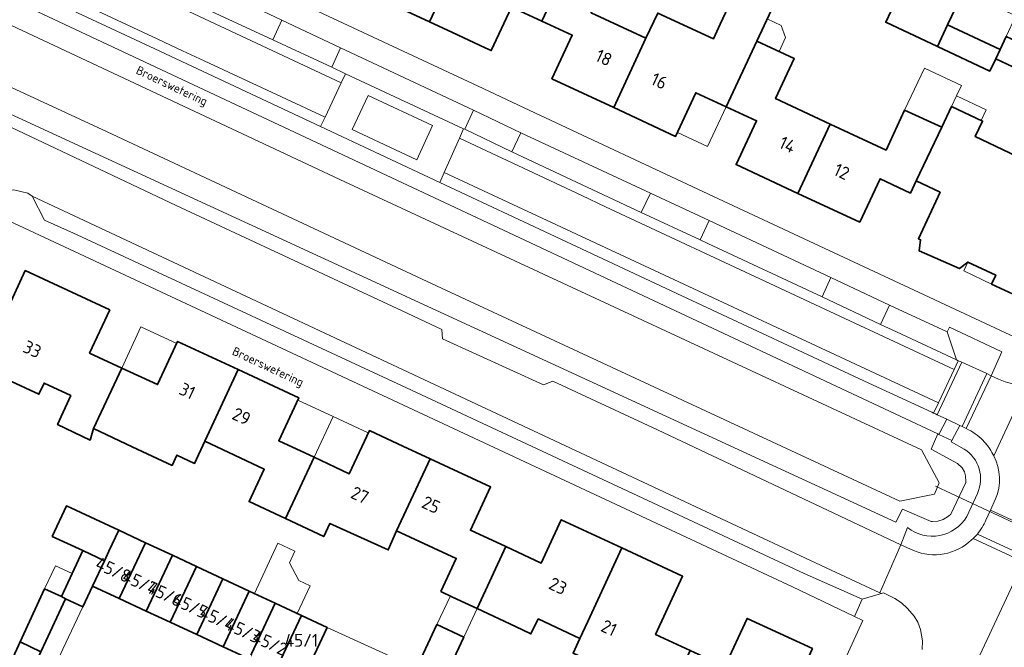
# Model space of a CAD drawing. Header units: metres. Extents: x 149984 to 156489, y 469398 to 478068.
# Tile 549 of 656: x 154127 to 154230, y 473879 to 473945. Entities that reach past the tile are written whole.
import ezdxf
from ezdxf.enums import TextEntityAlignment as Align

# ---------------------------------------------------------------- set-up
doc = ezdxf.new("R2010")
doc.units = ezdxf.units.M
doc.header["$LTSCALE"] = 0.75
for name, color, linetype, lineweight in [('B-WE-GR-BEPLANTING_CULTUUR_HEESTERS-GV', 252, 'Continuous', 18), ('B-WE-KW-KUNSTWERK_DUIKER-G', 6, 'Continuous', 18), ('B-WE-OG-BEBOUWING-GV', 6, 'Continuous', 35), ('B-WE-OG-BEBOUWING-T18', 1, 'Continuous', 18), ('B-WE-OG-BEBOUWING_LUIFEL-GV', 6, 'Continuous', 18), ('B-WE-OG-BEBOUWING_OVERBOUWING-GV', 6, 'Continuous', 18), ('B-WE-OG-TERREIN_BEGROEID-GV', 252, 'Continuous', 18), ('B-WE-OG-TERREIN_ERF-GV', 252, 'Continuous', 18), ('B-WE-OG-TERREIN_OEVER-GV', 252, 'Continuous', 18), ('B-WE-OG-TOPOGRAFIE-T18', 7, 'Continuous', 18), ('B-WE-OG-WATER-GV', 252, 'Continuous', 18), ('B-WE-VH-OPENVERHARDING_BETONSTRAATSTEEN-GV', 252, 'Continuous', 18), ('B-WE-VH-OPENVERHARDING_STRAATBAKSTEEN-GV', 252, 'Continuous', 18), ('B-WE-VH-OPENVERHARDING_TEGEL-GV', 252, 'Continuous', 18)]:
    doc.layers.add(name, color=color, linetype=linetype, lineweight=lineweight)
doc.styles.add('NLCS-ISO-M500-T18', font='NLCS-ISO.ttf', dxfattribs={"height": 0.9})
doc.styles.add('NLCS-ISO-M750-T18', font='NLCS-ISO.ttf', dxfattribs={"height": 1.35})

msp = doc.modelspace()

# ---------------------------------------------------------------- linework, layer by layer
at = {"layer": 'B-WE-GR-BEPLANTING_CULTUUR_HEESTERS-GV', "flags": 128}
msp.add_lwpolyline([(154223.895, 473911.855), (154224.848, 473908.911), (154225.05, 473908.825), (154225.244, 473908.743), (154225.437, 473908.661), (154228.048, 473907.487), (154228.481, 473907.254), (154229.611, 473909.742), (154224.112, 473912.33)], close=True, dxfattribs=at)
at = {"layer": 'B-WE-KW-KUNSTWERK_DUIKER-G', "flags": 128}
msp.add_lwpolyline([(154239.091, 473888.005), (154222.668, 473895.663)], dxfattribs=at)
at = {"layer": 'B-WE-OG-BEBOUWING-GV', "flags": 128}
for points in [[(154169.623, 473944.345), (154173.535, 473952.679), (154174.308, 473954.326), (154174.659, 473955.072), (154168.896, 473957.779), (154169.219, 473958.473), (154165.303, 473960.297), (154162.09, 473953.4), (154165.259, 473951.913), (154163.141, 473947.364)], [(154181.409, 473944.409), (154184.619, 473951.302), (154180.793, 473953.083), (154178.822, 473948.85), (154175.455, 473950.431), (154175.973, 473951.535), (154173.535, 473952.679), (154169.623, 473944.345), (154172.056, 473943.212), (154175.472, 473941.622), (154176.107, 473941.326), (154178.23, 473945.884)], [(154184.619, 473951.302), (154181.409, 473944.409), (154184.589, 473942.934), (154182.462, 473938.367), (154188.94, 473935.351), (154192.319, 473942.608), (154186.569, 473945.286), (154188.524, 473949.483)], [(154188.94, 473935.351), (154195.418, 473932.334), (154197.545, 473936.901), (154200.725, 473935.437), (154203.926, 473942.311), (154207.007, 473948.928), (154205.979, 473949.407), (154204.71, 473949.998), (154204.977, 473950.571), (154203.453, 473951.281), (154203.234, 473950.81), (154200.106, 473944.09), (154199.387, 473942.545), (154193.554, 473945.26), (154192.319, 473942.608)], [(154218.513, 473946.567), (154218.004, 473945.489), (154217.441, 473944.296), (154222.865, 473941.738), (154223.936, 473944.009), (154225.602, 473947.541), (154220.179, 473950.099), (154219.111, 473947.836)], [(154223.936, 473944.009), (154222.865, 473941.738), (154228.355, 473939.148), (154228.979, 473940.471), (154229.427, 473941.42)], [(154234.907, 473937.674), (154236.008, 473940.007), (154230.08, 473942.804), (154229.427, 473941.42), (154228.979, 473940.471)], [(154203.926, 473942.311), (154200.725, 473935.437), (154203.904, 473933.973), (154201.765, 473929.379), (154208.242, 473926.363), (154211.622, 473933.62), (154205.901, 473936.284), (154207.856, 473940.481)], [(154232.162, 473915.158), (154240.755, 473933.312), (154240.018, 473933.661), (154234.817, 473936.122), (154231.872, 473929.915), (154226.828, 473932.305), (154227.599, 473933.933), (154224.346, 473935.475), (154223.309, 473933.285), (154220.647, 473927.666), (154223.144, 473926.483), (154220.864, 473921.611), (154221.096, 473921.502), (154220.96, 473920.333), (154225.166, 473918.479), (154226.064, 473919.164), (154228.981, 473917.791), (154228.543, 473916.861)], [(154220.647, 473927.666), (154223.309, 473933.285), (154219.429, 473935.091), (154217.475, 473930.894), (154211.622, 473933.62), (154208.242, 473926.363), (154214.721, 473923.346), (154216.853, 473927.89), (154220.038, 473926.382)], [(154134.435, 473901.714), (154137.383, 473908.056), (154134.019, 473909.619), (154136.125, 473914.15), (154127.281, 473918.262), (154125.015, 473913.386), (154124.017, 473913.849), (154123.371, 473912.387), (154123.771, 473912.202), (154122.011, 473908.398), (154128.698, 473905.305), (154129.239, 473906.474), (154132.049, 473905.174), (154130.668, 473902.132), (154134.06, 473900.51)], [(154149.586, 473907.893), (154143.239, 473910.844), (154141.132, 473906.313), (154137.383, 473908.056), (154134.435, 473901.714), (154138.487, 473899.812), (154142.667, 473897.852), (154143.167, 473898.927), (154145.019, 473898.066), (154146.093, 473900.378)], [(154146.093, 473900.378), (154152.322, 473897.45), (154150.735, 473894.066), (154154.533, 473892.285), (154157.533, 473898.7), (154153.836, 473900.429), (154155.934, 473904.942), (154149.586, 473907.893)], [(154154.533, 473892.285), (154158.56, 473890.396), (154159.208, 473891.777), (154165.313, 473888.996), (154166.18, 473890.998), (154169.689, 473898.548), (154166.857, 473899.865), (154164.015, 473901.186), (154163.337, 473901.501), (154161.231, 473896.97), (154157.533, 473898.7)], [(154177.635, 473889.339), (154173.931, 473891.055), (154176.042, 473895.595), (154169.689, 473898.548), (154166.18, 473890.998), (154172.447, 473888.097), (154170.826, 473884.641), (154172.062, 473884.061), (154174.631, 473882.856)], [(154135.581, 473887.866), (154136.041, 473888.853), (154137.069, 473891.058), (154131.591, 473893.612), (154130.104, 473890.419), (154133.306, 473888.926)], [(154189.802, 473889.199), (154183.445, 473892.153), (154181.339, 473887.623), (154177.635, 473889.339), (154174.631, 473882.856), (154178.66, 473880.966), (154180.262, 473880.189), (154181.031, 473881.769), (154185.394, 473879.714), (154186.229, 473881.511)], [(154134.309, 473885.198), (154137.121, 473883.896), (154139.876, 473889.748), (154137.069, 473891.058), (154136.041, 473888.853), (154135.581, 473887.866)], [(154139.94, 473882.59), (154142.691, 473888.434), (154139.876, 473889.748), (154137.121, 473883.896)], [(154186.229, 473881.511), (154185.394, 473879.714), (154184.674, 473878.185), (154190.946, 473875.232), (154189.773, 473872.716), (154193.505, 473870.99), (154196.959, 473878.459), (154193.334, 473880.136), (154196.159, 473886.244), (154189.802, 473889.199)], [(154134.309, 473885.198), (154135.581, 473887.866), (154133.306, 473888.926), (154131.06, 473884.106), (154131.485, 473883.861), (154133.3, 473883.021)], [(154142.691, 473888.434), (154139.94, 473882.59), (154142.472, 473881.417), (154145.22, 473887.254)], [(154145.247, 473880.132), (154147.992, 473885.96), (154145.22, 473887.254), (154142.472, 473881.417)], [(154147.992, 473885.96), (154145.247, 473880.132), (154148.014, 473878.85), (154150.755, 473884.671)], [(154126.725, 473879.351), (154128.922, 473878.322), (154129.43, 473879.421), (154131.485, 473883.861), (154131.06, 473884.106), (154129.306, 473884.921)], [(154148.014, 473878.85), (154150.741, 473877.587), (154153.478, 473883.4), (154150.755, 473884.671)], [(154153.498, 473876.31), (154156.231, 473882.115), (154153.478, 473883.4), (154150.741, 473877.587)], [(154156.231, 473882.115), (154153.498, 473876.31), (154156.179, 473875.068), (154158.908, 473880.866)], [(154171.004, 473875.339), (154171.087, 473875.3), (154173.224, 473879.857), (154170.415, 473881.175), (154168.264, 473876.591)], [(154196.959, 473878.459), (154193.505, 473870.99), (154199.975, 473867.997), (154202.136, 473872.671), (154206.144, 473870.816), (154209.767, 473878.65), (154202.915, 473881.819), (154200.585, 473876.782)], [(154128.922, 473878.322), (154126.725, 473879.351), (154124.138, 473873.769), (154126.338, 473872.739)]]:
    msp.add_lwpolyline(points, close=True, dxfattribs=at)
at = {"layer": 'B-WE-OG-BEBOUWING_LUIFEL-GV', "flags": 128}
for points in [[(154223.936, 473944.009), (154229.427, 473941.42), (154230.08, 473942.804), (154231.093, 473944.95), (154225.602, 473947.541)], [(154206.269, 473941.22), (154206.957, 473942.697), (154206.501, 473943.949), (154205.012, 473944.642), (154203.926, 473942.311)], [(154224.869, 473936.579), (154225.383, 473937.665), (154221.515, 473939.497), (154219.429, 473935.091), (154223.309, 473933.285), (154224.346, 473935.475)], [(154200.725, 473935.437), (154197.545, 473936.901), (154195.612, 473932.751), (154198.785, 473931.273)], [(154224.869, 473936.579), (154224.346, 473935.475), (154227.464, 473933.997), (154227.988, 473935.102)], [(154226.064, 473919.164), (154225.627, 473918.235), (154228.543, 473916.861), (154228.981, 473917.791)], [(154137.383, 473908.056), (154141.132, 473906.313), (154143.142, 473910.636), (154139.393, 473912.379)], [(154159.528, 473902.966), (154155.821, 473904.699), (154153.836, 473900.429), (154157.533, 473898.7)], [(154159.528, 473902.966), (154157.533, 473898.7), (154161.231, 473896.97), (154163.22, 473901.25)], [(154129.306, 473884.921), (154131.06, 473884.106), (154132.183, 473886.516), (154130.43, 473887.333)], [(154174.631, 473882.856), (154171.821, 473884.174), (154170.415, 473881.175), (154173.224, 473879.857)]]:
    msp.add_lwpolyline(points, close=True, dxfattribs=at)
at = {"layer": 'B-WE-OG-BEBOUWING_OVERBOUWING-GV', "flags": 128}
msp.add_lwpolyline([(154155.781, 473882.325), (154157.134, 473885.222), (154155.937, 473885.781), (154154.958, 473887.63), (154155.532, 473888.859), (154153.74, 473889.695), (154151.281, 473884.426), (154153.478, 473883.4)], close=True, dxfattribs=at)
at = {"layer": 'B-WE-OG-TERREIN_BEGROEID-GV', "flags": 128}
msp.add_lwpolyline([(154222.656, 473903.245), (154222.466, 473903.333), (154222.289, 473903.414), (154215.661, 473906.48), (154196.078, 473915.607), (154170.716, 473927.501), (154158.229, 473933.357), (154140.855, 473941.505), (154118.466, 473951.949), (154102.974, 473959.213), (154101.329, 473959.971), (154100.721, 473960.253), (154098.943, 473961.083), (154098.876, 473961.105), (154098.231, 473959.618), (154222.918, 473901.145), (154223.016, 473901.099), (154223.844, 473902.691), (154222.847, 473903.157)], close=True, dxfattribs=at)
for points in [[(154225.679, 473899.566), (154224.305, 473900.327), (154224.382, 473900.472), (154223.016, 473901.099), (154222.918, 473901.145), (154222.198, 473899.566), (154224.97, 473898.042), (154225.466, 473897.589), (154225.7, 473897.164), (154225.822, 473896.76), (154225.829, 473896.145), (154225.824, 473896.067), (154224.258, 473892.753), (154224.027, 473892.526), (154223.464, 473892.189), (154222.891, 473892.011), (154222.309, 473891.963), (154222.212, 473891.967), (154219.192, 473893.276), (154218.516, 473891.893), (154094.383, 473949.122)], [(154092.49, 473948.66), (154120.49, 473935.76), (154143.09, 473925.08), (154167.28, 473913.79), (154170.938, 473912.088), (154170.996, 473911.116), (154181.574, 473906.3), (154182.56, 473906.679), (154193.54, 473901.57), (154219.037, 473889.544), (154219.739, 473891.329)], [(154225.936, 473892.485), (154227.046, 473894.915)]]:
    msp.add_lwpolyline(points, dxfattribs=at)
at = {"layer": 'B-WE-OG-TERREIN_BEGROEID-GV'}
for points in [[(154227.046, 473894.915, 0.3759866), (154225.679, 473899.566)], [(154219.739, 473891.329, 0.4511694), (154225.936, 473892.485)]]:
    msp.add_lwpolyline(points, format="xyb", dxfattribs=at)
at = {"layer": 'B-WE-OG-TERREIN_ERF-GV', "flags": 128}
for points in [[(154240.358, 473949.443), (154239.186, 473946.912), (154233.741, 473949.434), (154233.862, 473949.69), (154227.934, 473952.486), (154226.748, 473949.972), (154224.32, 473951.117), (154225.506, 473953.631), (154222.245, 473955.169), (154216.821, 473957.726), (154211.161, 473960.396), (154207.936, 473953.557), (154213.725, 473950.826), (154213.552, 473950.458), (154219.111, 473947.836), (154220.179, 473950.099), (154225.602, 473947.541), (154223.936, 473944.009), (154229.427, 473941.42), (154230.08, 473942.804), (154236.008, 473940.007), (154236.184, 473940.379), (154241.972, 473937.647), (154246.274, 473946.71)], [(154212.445, 473948.112), (154206.656, 473950.843), (154205.979, 473949.407), (154207.007, 473948.928), (154203.926, 473942.311), (154207.856, 473940.481), (154205.901, 473936.284), (154211.622, 473933.62), (154217.475, 473930.894), (154219.429, 473935.091), (154223.309, 473933.285), (154224.346, 473935.475), (154227.599, 473933.933), (154226.828, 473932.305), (154231.872, 473929.915), (154234.817, 473936.122), (154240.018, 473933.661), (154240.695, 473934.943), (154234.907, 473937.674), (154228.979, 473940.471), (154228.355, 473939.148), (154222.865, 473941.738), (154217.441, 473944.296), (154218.004, 473945.489)]]:
    msp.add_lwpolyline(points, close=True, dxfattribs=at)
for points in [[(154139.171, 473954.21), (154175.263, 473937.358), (154180.164, 473935.039), (154199.39, 473926.028), (154230.44, 473911.52)], [(154186.569, 473945.286), (154192.319, 473942.608), (154193.554, 473945.26), (154199.387, 473942.545), (154200.106, 473944.09), (154203.234, 473950.81)], [(154232.162, 473915.158), (154228.543, 473916.861), (154228.981, 473917.791), (154226.064, 473919.164), (154225.166, 473918.479), (154220.96, 473920.333), (154221.096, 473921.502), (154220.864, 473921.611), (154223.144, 473926.483), (154220.647, 473927.666), (154220.038, 473926.382), (154216.853, 473927.89), (154214.721, 473923.346), (154208.242, 473926.363), (154201.765, 473929.379), (154203.904, 473933.973), (154200.725, 473935.437), (154197.545, 473936.901), (154195.418, 473932.334), (154188.94, 473935.351), (154182.462, 473938.367), (154184.589, 473942.934), (154181.409, 473944.409), (154178.23, 473945.884), (154176.107, 473941.326), (154175.472, 473941.622), (154172.056, 473943.212), (154169.623, 473944.345), (154163.141, 473947.364)], [(154204.91, 473859.44), (154215.05, 473881.6), (154214.173, 473882.018), (154207.67, 473885.12), (154125.04, 473923.73)], [(154125.015, 473913.386), (154127.281, 473918.262), (154136.125, 473914.15), (154134.019, 473909.619), (154137.383, 473908.056), (154141.132, 473906.313), (154143.239, 473910.844), (154149.586, 473907.893), (154155.934, 473904.942), (154153.836, 473900.429), (154157.533, 473898.7), (154161.231, 473896.97), (154163.337, 473901.501), (154164.015, 473901.186), (154166.857, 473899.865), (154169.689, 473898.548), (154176.042, 473895.595), (154173.931, 473891.055), (154177.635, 473889.339), (154181.339, 473887.623), (154183.445, 473892.153), (154189.802, 473889.199), (154196.159, 473886.244), (154193.334, 473880.136), (154196.959, 473878.459)], [(154184.674, 473878.185), (154185.394, 473879.714), (154181.031, 473881.769), (154180.262, 473880.189), (154178.66, 473880.966), (154174.631, 473882.856), (154172.062, 473884.061), (154170.826, 473884.641), (154172.447, 473888.097), (154166.18, 473890.998), (154165.313, 473888.996), (154159.208, 473891.777), (154158.56, 473890.396), (154154.533, 473892.285), (154150.735, 473894.066), (154152.322, 473897.45), (154146.093, 473900.378), (154145.019, 473898.066), (154143.167, 473898.927), (154142.667, 473897.852), (154138.487, 473899.812), (154134.435, 473901.714), (154134.06, 473900.51), (154130.668, 473902.132), (154132.049, 473905.174), (154129.239, 473906.474), (154128.698, 473905.305), (154122.011, 473908.398)], [(154124.138, 473873.769), (154126.725, 473879.351), (154129.306, 473884.921), (154131.06, 473884.106), (154133.306, 473888.926), (154130.104, 473890.419), (154131.591, 473893.612), (154137.069, 473891.058), (154139.876, 473889.748), (154142.691, 473888.434), (154145.22, 473887.254), (154147.992, 473885.96), (154150.755, 473884.671), (154153.478, 473883.4), (154156.231, 473882.115), (154158.908, 473880.866), (154168.264, 473876.591), (154170.415, 473881.175), (154173.224, 473879.857), (154171.087, 473875.3)], [(154200.585, 473876.782), (154202.915, 473881.819), (154209.767, 473878.65)]]:
    msp.add_lwpolyline(points, dxfattribs=at)
at = {"layer": 'B-WE-OG-TERREIN_OEVER-GV', "flags": 128}
for points in [[(154094.383, 473949.122), (154218.516, 473891.893), (154219.192, 473893.276), (154222.212, 473891.967), (154222.309, 473891.963), (154222.891, 473892.011), (154223.464, 473892.189), (154224.027, 473892.526), (154224.258, 473892.753), (154225.824, 473896.067), (154225.829, 473896.145), (154225.822, 473896.76), (154225.7, 473897.164), (154225.466, 473897.589), (154224.97, 473898.042), (154222.198, 473899.566), (154222.918, 473901.145), (154098.231, 473959.618)], [(154096.47, 473957.765), (154160.76, 473927.57), (154221.21, 473899.48), (154223.04, 473896.04), (154222.56, 473894.83), (154218.93, 473894.12), (154169.4, 473917.11), (154135.87, 473932.81), (154093.837, 473952.282)]]:
    msp.add_lwpolyline(points, dxfattribs=at)
at = {"layer": 'B-WE-OG-WATER-GV', "flags": 128}
msp.add_lwpolyline([(154086.67, 473962.2), (154089.251, 473954.271), (154089.46, 473954.31), (154091.949, 473953.157), (154093.837, 473952.282), (154135.87, 473932.81), (154169.4, 473917.11), (154218.93, 473894.12), (154222.56, 473894.83), (154223.04, 473896.04), (154221.21, 473899.48), (154160.76, 473927.57), (154096.47, 473957.765), (154094.57, 473958.658), (154093.16, 473959.32), (154089.243, 473961.058)], close=True, dxfattribs=at)
at = {"layer": 'B-WE-VH-OPENVERHARDING_BETONSTRAATSTEEN-GV', "flags": 128}
for points in [[(154136.656, 473950.408), (154123.582, 473956.498), (154122.223, 473957.132), (154121.996, 473957.163), (154120.455, 473957.941), (154107.13, 473964.232), (154103.966, 473965.576), (154103.497, 473964.606), (154160.395, 473937.945), (154160.847, 473938.903), (154159.395, 473939.582), (154153.223, 473942.44), (154143.933, 473946.784), (154140.326, 473948.579), (154137.894, 473949.758), (154137.76, 473949.894), (154136.958, 473950.267)], [(154143.76, 473941.296), (154141.173, 473942.513), (154101.785, 473960.927), (154101.329, 473959.971), (154102.974, 473959.213), (154118.466, 473951.949), (154140.855, 473941.505), (154158.229, 473933.357), (154158.698, 473934.351), (154146.014, 473940.261)], [(154143.481, 473949.6), (154140.326, 473948.579), (154143.933, 473946.784), (154153.223, 473942.44), (154154.175, 473944.496)], [(154154.175, 473944.496), (154153.223, 473942.44), (154159.395, 473939.582), (154160.31, 473941.611)], [(154160.31, 473941.611), (154159.395, 473939.582), (154160.847, 473938.903), (154173.209, 473933.122), (154173.321, 473933.07), (154174.249, 473935.075)], [(154172.775, 473932.144), (154173.209, 473933.122), (154160.847, 473938.903), (154160.395, 473937.945), (154158.698, 473934.351), (154158.229, 473933.357), (154170.716, 473927.501), (154171.176, 473928.537)], [(154169.934, 473933.476), (154168.305, 473929.875), (154161.521, 473933.036), (154163.215, 473936.624)], [(154178.278, 473930.716), (154179.209, 473932.707), (154174.249, 473935.075), (154173.321, 473933.07)], [(154225.05, 473908.825), (154224.848, 473908.911), (154218.582, 473911.852), (154216.901, 473912.608), (154210.771, 473915.511), (154198.801, 473921.106), (154198.017, 473921.494), (154191.834, 473924.355), (154178.278, 473930.716), (154173.321, 473933.07), (154173.209, 473933.122), (154172.775, 473932.144), (154183.367, 473927.181), (154185.61, 473926.137), (154188.077, 473924.941), (154224.609, 473907.888)], [(154179.209, 473932.707), (154178.278, 473930.716), (154191.834, 473924.355), (154192.791, 473926.373)], [(154222.466, 473903.333), (154222.97, 473904.405), (154171.176, 473928.537), (154170.716, 473927.501), (154196.078, 473915.607), (154215.661, 473906.48), (154222.289, 473903.414)], [(154192.791, 473926.373), (154191.834, 473924.355), (154198.017, 473921.494), (154198.948, 473923.513)], [(154132.03, 473922.32), (154132.26, 473922.23), (154167.74, 473905.72), (154208.89, 473886.53), (154214.977, 473883.827), (154216.775, 473884.364), (154217.011, 473884.435), (154216.838, 473884.514), (154211.21, 473887.11), (154128, 473926.052), (154129.303, 473923.548)], [(154210.771, 473915.511), (154211.689, 473917.532), (154198.948, 473923.513), (154198.017, 473921.494), (154198.801, 473921.106)], [(154211.689, 473917.532), (154210.771, 473915.511), (154216.901, 473912.608), (154217.824, 473914.652)], [(154224.848, 473908.911), (154223.895, 473911.855), (154217.824, 473914.652), (154216.901, 473912.608), (154218.582, 473911.852)], [(154228.048, 473907.487), (154225.437, 473908.661), (154222.847, 473903.157), (154223.844, 473902.691), (154225.217, 473902.048), (154225.439, 473901.932)]]:
    msp.add_lwpolyline(points, close=True, dxfattribs=at)
for points in [[(154229.266, 473906.902), (154228.481, 473907.254), (154225.861, 473901.706)], [(154228.766, 473898.839), (154232.248, 473906.312)], [(154227.047, 473890.642), (154232.121, 473888.305), (154233.346, 473890.898), (154228.441, 473893.174)], [(154228.441, 473893.174), (154227.944, 473892.128)], [(154150.741, 473877.587), (154148.014, 473878.85), (154145.247, 473880.132), (154142.472, 473881.417), (154139.94, 473882.59), (154137.121, 473883.896), (154134.309, 473885.198), (154133.3, 473883.021), (154131.224, 473878.604)], [(154168.264, 473876.591), (154158.908, 473880.866), (154156.179, 473875.068)]]:
    msp.add_lwpolyline(points, dxfattribs=at)
at = {"layer": 'B-WE-VH-OPENVERHARDING_BETONSTRAATSTEEN-GV'}
for points in [[(154232.248, 473906.312, -0.1294196), (154229.266, 473906.902)], [(154225.861, 473901.706, -0.0952991), (154227.645, 473900.468)], [(154227.645, 473900.468, -0.0505309), (154228.352, 473899.589)], [(154228.352, 473899.589, -0.0376402), (154228.766, 473898.839)], [(154227.944, 473892.128, -0.0609611), (154227.047, 473890.642)]]:
    msp.add_lwpolyline(points, format="xyb", dxfattribs=at)
at = {"layer": 'B-WE-VH-OPENVERHARDING_STRAATBAKSTEEN-GV', "flags": 128}
for points in [[(154141.173, 473942.513), (154143.76, 473941.296), (154146.014, 473940.261), (154158.698, 473934.351), (154160.395, 473937.945), (154103.497, 473964.606), (154101.785, 473960.927)], [(154168.305, 473929.875), (154169.934, 473933.476), (154163.215, 473936.624), (154161.521, 473933.036)], [(154216.838, 473884.514), (154219.037, 473889.544), (154193.54, 473901.57), (154182.56, 473906.679), (154181.574, 473906.3), (154170.996, 473911.116), (154170.938, 473912.088), (154167.28, 473913.79), (154143.09, 473925.08), (154120.49, 473935.76), (154120.24, 473935.39), (154116.478, 473927.332), (154121.868, 473925.134), (154122.09, 473925.55), (154122.63, 473925.96), (154123.27, 473926.32), (154124.582, 473926.658), (154126.059, 473926.726), (154127.536, 473926.385), (154128, 473926.052), (154211.21, 473887.11)], [(154188.077, 473924.941), (154185.61, 473926.137), (154183.367, 473927.181), (154172.775, 473932.144), (154171.176, 473928.537), (154222.97, 473904.405), (154224.609, 473907.888)], [(154225.244, 473908.743), (154225.05, 473908.825), (154224.609, 473907.888), (154222.97, 473904.405), (154222.466, 473903.333), (154222.656, 473903.245), (154222.847, 473903.157), (154225.437, 473908.661)], [(154228.481, 473907.254), (154228.048, 473907.487), (154225.439, 473901.932), (154225.861, 473901.706)], [(154232.121, 473888.305), (154227.047, 473890.642), (154226.597, 473890.185), (154231.878, 473887.753)]]:
    msp.add_lwpolyline(points, close=True, dxfattribs=at)
for points in [[(154232.248, 473906.312), (154228.766, 473898.839)], [(154228.964, 473894.334), (154228.441, 473893.174), (154233.346, 473890.898), (154233.643, 473891.472)], [(154189.943, 473827.19), (154187.818, 473822.605), (154189.42, 473821.85), (154190.13, 473821.24), (154190.73, 473820.65), (154191.24, 473820.1), (154191.55, 473819.34), (154191.78, 473818.49), (154191.96, 473817.65), (154191.96, 473816.85), (154191.9, 473815.97), (154191.78, 473815.12), (154171.81, 473772.405), (154176.757, 473770.148), (154177.831, 473772.392), (154187.78, 473793.66), (154217.73, 473857.79), (154224.41, 473871.92), (154224.74, 473872.51), (154231.878, 473887.753), (154226.597, 473890.185), (154226.433, 473890.043)], [(154220.358, 473888.928), (154219.037, 473889.544), (154216.838, 473884.514), (154217.011, 473884.435), (154217.208, 473884.494), (154218.406, 473883.902), (154219.091, 473883.461), (154219.73, 473882.84), (154220.42, 473882.05), (154220.8, 473881.43), (154221.08, 473880.64), (154221.3, 473879.48), (154221.26, 473878.55)]]:
    msp.add_lwpolyline(points, dxfattribs=at)
at = {"layer": 'B-WE-VH-OPENVERHARDING_STRAATBAKSTEEN-GV'}
for points in [[(154228.766, 473898.839, -0.2233151), (154228.964, 473894.334)], [(154226.433, 473890.043, -0.2981248), (154220.358, 473888.928)]]:
    msp.add_lwpolyline(points, format="xyb", dxfattribs=at)
at = {"layer": 'B-WE-VH-OPENVERHARDING_TEGEL-GV', "flags": 128}
for points in [[(154236.786, 473908.73), (154235.822, 473909.348), (154235.042, 473909.666), (154230.44, 473911.52), (154199.39, 473926.028), (154180.164, 473935.039), (154175.263, 473937.358), (154139.171, 473954.21), (154138.886, 473954.343), (154138.069, 473952.593), (154143.661, 473949.97), (154143.481, 473949.6), (154154.175, 473944.496), (154160.31, 473941.611), (154174.249, 473935.075), (154179.209, 473932.707), (154192.791, 473926.373), (154198.948, 473923.513), (154211.689, 473917.532), (154217.824, 473914.652), (154223.895, 473911.855), (154224.112, 473912.33), (154229.611, 473909.742), (154228.481, 473907.254)], [(154228.481, 473907.254), (154229.266, 473906.902)], [(154225.861, 473901.706), (154225.439, 473901.932), (154225.217, 473902.048), (154224.382, 473900.472), (154224.305, 473900.327), (154225.679, 473899.566)], [(154227.046, 473894.915), (154225.936, 473892.485)], [(154228.441, 473893.174), (154228.964, 473894.334)], [(154227.944, 473892.128), (154228.441, 473893.174)], [(154233.643, 473891.472), (154233.346, 473890.898), (154232.121, 473888.305), (154231.878, 473887.753), (154224.74, 473872.51), (154224.41, 473871.92), (154224.41, 473871.53), (154225.349, 473868.896), (154219.64, 473856.62), (154201.07, 473817.02), (154194.56, 473803.2), (154190.66, 473794.86), (154187.99, 473793.82), (154187.78, 473793.66), (154177.831, 473772.392), (154176.757, 473770.148)], [(154219.739, 473891.329), (154219.037, 473889.544), (154220.358, 473888.928)], [(154226.433, 473890.043), (154226.597, 473890.185), (154227.047, 473890.642)], [(154221.26, 473878.55), (154221.3, 473879.48), (154221.08, 473880.64), (154220.8, 473881.43), (154220.42, 473882.05), (154219.73, 473882.84), (154219.091, 473883.461), (154218.406, 473883.902), (154217.208, 473884.494), (154217.011, 473884.435), (154216.775, 473884.364), (154214.977, 473883.827), (154214.173, 473882.018), (154215.05, 473881.6), (154204.91, 473859.44)]]:
    msp.add_lwpolyline(points, dxfattribs=at)
for points in [[(154208.89, 473886.53), (154167.74, 473905.72), (154132.26, 473922.23), (154132.03, 473922.32), (154129.303, 473923.548), (154128, 473926.052), (154127.536, 473926.385), (154126.059, 473926.726), (154124.582, 473926.658), (154123.27, 473926.32), (154122.63, 473925.96), (154122.09, 473925.55), (154121.868, 473925.134), (154123.3, 473924.55), (154125.04, 473923.73), (154207.67, 473885.12), (154214.173, 473882.018), (154214.977, 473883.827)], [(154225.217, 473902.048), (154223.844, 473902.691), (154223.016, 473901.099), (154224.382, 473900.472)], [(154113.704, 473845.371), (154111.664, 473840.955), (154113.363, 473840.174), (154115.42, 473844.566), (154118.062, 473850.259), (154120.681, 473855.9), (154123.301, 473861.543), (154125.921, 473867.186), (154128.54, 473872.827), (154131.224, 473878.604), (154133.3, 473883.021), (154131.485, 473883.861), (154129.43, 473879.421), (154128.922, 473878.322), (154126.338, 473872.739), (154123.739, 473867.122), (154120.99, 473861.18), (154119.548, 473858.021), (154116.957, 473852.412), (154114.23, 473846.51)]]:
    msp.add_lwpolyline(points, close=True, dxfattribs=at)
at = {"layer": 'B-WE-VH-OPENVERHARDING_TEGEL-GV'}
for points in [[(154229.266, 473906.902, 0.1294196), (154232.248, 473906.312)], [(154227.645, 473900.468, 0.0952991), (154225.861, 473901.706)], [(154225.679, 473899.566, -0.3759866), (154227.046, 473894.915)], [(154228.352, 473899.589, 0.0505309), (154227.645, 473900.468)], [(154228.766, 473898.839, 0.0376402), (154228.352, 473899.589)], [(154228.964, 473894.334, 0.2233151), (154228.766, 473898.839)], [(154225.936, 473892.485, -0.4511694), (154219.739, 473891.329)], [(154227.047, 473890.642, 0.0609611), (154227.944, 473892.128)], [(154220.358, 473888.928, 0.2981248), (154226.433, 473890.043)]]:
    msp.add_lwpolyline(points, format="xyb", dxfattribs=at)

# ---------------------------------------------------------------- texts
at = {"layer": 'B-WE-OG-BEBOUWING-T18', "style": 'NLCS-ISO-M750-T18'}
for s, rotation, p in [('18', 335.1, (154187.905, 473940.579)), ('16', 335.1, (154193.708, 473938.136)), ('14', 335.1, (154207.149, 473931.465)), ('12', 335.1, (154212.834, 473928.643)), ('33', 335.2, (154128.013, 473910.029)), ('31', 334.9, (154144.252, 473905.663)), ('29', 334.9, (154149.936, 473902.991)), ('27', 335.5, (154162.34, 473894.746)), ('25', 335.2, (154169.801, 473893.73)), ('45/8', 335, (154136.507, 473886.906)), ('45/7', 335, (154139.29, 473885.607)), ('23', 334.8, (154183.101, 473885.215)), ('45/6', 335, (154141.908, 473884.385)), ('45/5', 335, (154144.558, 473883.149)), ('45/4', 335, (154147.42, 473881.813)), ('21', 334.8, (154188.449, 473880.829)), ('45/3', 335, (154150.118, 473880.554)), ('45/2', 335, (154152.913, 473879.249))]:
    msp.add_text(s, height=1.35, rotation=rotation, dxfattribs=at).set_placement(p, align=Align.MIDDLE)
msp.add_text('45/1', height=1.35, dxfattribs=at).set_placement((154156.224, 473879.526), align=Align.MIDDLE)
at = {"layer": 'B-WE-OG-TOPOGRAFIE-T18', "style": 'NLCS-ISO-M500-T18'}
for rotation, p in [(334.8, (154142.585, 473937.515)), (334.9, (154152.666, 473908.08))]:
    msp.add_text('Broerswetering', height=0.9, rotation=rotation, dxfattribs=at).set_placement(p, align=Align.MIDDLE)

doc.saveas('drawing.dxf')
